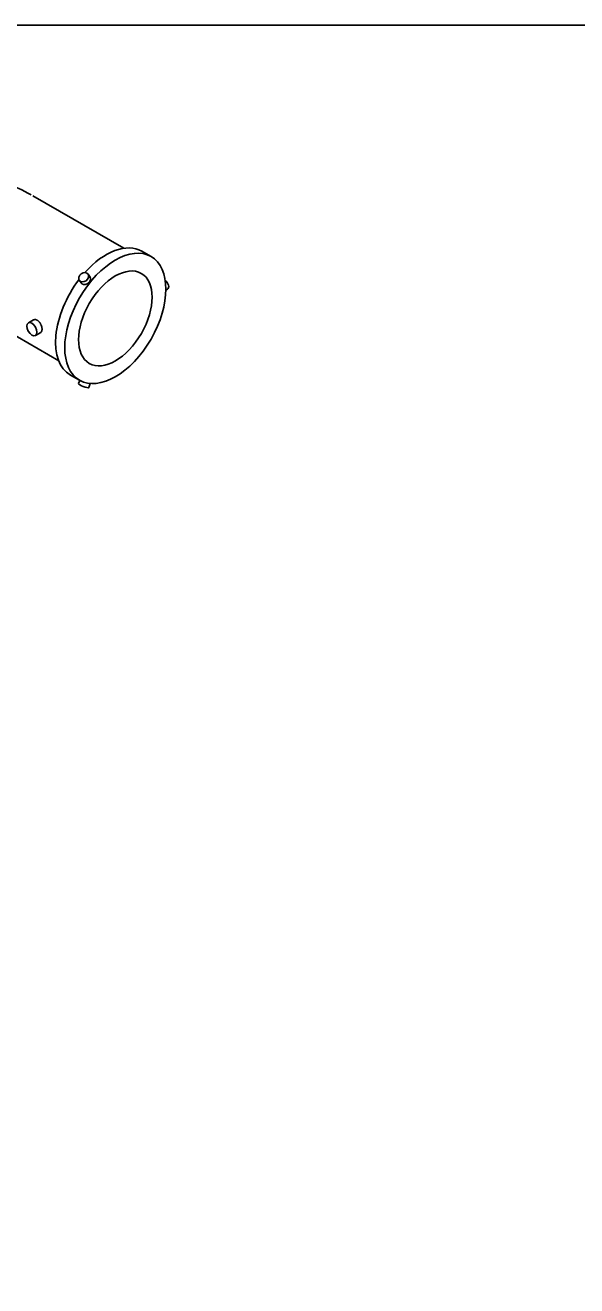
# Model space of a CAD drawing. Extents: x 99862 to 104211, y 98939 to 105076.
# Drawn here: x 101023.3 to 101216.1, y 101634.5 to 102075.5 of the extents above; entities that cross this region are included whole.
import ezdxf

# ---------------------------------------------------------------- set-up
doc = ezdxf.new("R2010")
doc.units = 0
for name, color, linetype in [('Level 1', 7, 'Continuous'), ('Level 16', 7, 'Continuous'), ('Level 6', 7, 'Continuous')]:
    doc.layers.add(name, color=color, linetype=linetype)

msp = doc.modelspace()

# ---------------------------------------------------------------- linework, layer by layer
at = {"layer": 'Level 1'}
msp.add_lwpolyline([(99862, 99999.5), (103151, 99999.5), (103151, 102075.5), (99862, 102075.5)], close=True, dxfattribs=at)
at = {"layer": 'Level 16'}
for p, q in [((101045.24, 101988.4), (101045.95, 101987.4)), ((101042.17, 101986.25), (101042.83, 101985.32)), ((101073.04, 101983.16), (101072.46, 101982.82)), ((101024.37, 101971.33), (101026.19, 101972.38)), ((101026.87, 101967), (101028.69, 101968.05)), ((101041.96, 101950.14), (101042.38, 101951.22)), ((101045.46, 101948.78), (101045.99, 101950.15))]:
    msp.add_line(p, q, dxfattribs=at)
for centre, major_axis, ratio in [((101043.71, 101987.32), (1.53, 1.08), 0.788675), ((101025.62, 101969.17), (1.25, -2.17), 0.57735)]:
    msp.add_ellipse(centre, major_axis=major_axis, ratio=ratio, dxfattribs=at)
for centre, major_axis, ratio, start_param, end_param in [((101072.11, 101984.79), (0.94, -1.62), 0.57735, 0, 2.258475), ((101043.71, 101949.46), (1.75, -0.68), 0.211325, 3.141593, 6.283185)]:
    msp.add_ellipse(centre, major_axis=major_axis, ratio=ratio, start_param=start_param, end_param=end_param, dxfattribs=at)
at = {"layer": 'Level 6'}
for p, q in [((101026, 102015.79), (101057.72, 101997.47)), ((101067.28, 101994.58), (101064.07, 101996.43)), ((101003.27, 101976.42), (101035, 101958.11)), ((101039.07, 101953.13), (101042.28, 101951.28))]:
    msp.add_line(p, q, dxfattribs=at)
for major_axis in [(12.5, 21.65), (-9.09, -15.75)]:
    msp.add_ellipse((101054.78, 101972.93), major_axis=major_axis, ratio=0.57735, dxfattribs=at)
for start_param, end_param in [(6.283185, 7.506408), (1.354267, 3.141593)]:
    msp.add_ellipse((101051.57, 101974.78), major_axis=(12.5, 21.65), ratio=0.57735, start_param=start_param, end_param=end_param, dxfattribs=at)
for points in [[(100975.15, 101987.23), (100975.17, 101993.11), (100977.47, 102004.68), (100989.45, 102018.28), (101007.63, 102023.21), (101019.68, 102019.43), (101025.31, 102016.19)], [(101044.35, 101984.83), (101044.16, 101984.79), (101043.96, 101984.77), (101043.78, 101984.79), (101043.59, 101984.81), (101043.42, 101984.86), (101043.27, 101984.94), (101043.11, 101985.02), (101042.98, 101985.13), (101042.87, 101985.26), (101042.86, 101985.28), (101042.84, 101985.3), (101042.83, 101985.32)], [(101045.94, 101987.4), (101045.97, 101987.35), (101045.99, 101987.31), (101046.01, 101987.26), (101046.07, 101987.11), (101046.1, 101986.94), (101046.1, 101986.76), (101046.1, 101986.59), (101046.06, 101986.41), (101045.99, 101986.23), (101045.92, 101986.05), (101045.82, 101985.88), (101045.7, 101985.71), (101045.58, 101985.55), (101045.43, 101985.4), (101045.26, 101985.27), (101045.1, 101985.14), (101044.91, 101985.03), (101044.72, 101984.95), (101044.6, 101984.9), (101044.48, 101984.86), (101044.35, 101984.83)], [(101028.99, 101970.2), (101028.91, 101970.46), (101028.8, 101970.73), (101028.67, 101970.97), (101028.54, 101971.22), (101028.38, 101971.46), (101028.21, 101971.66), (101028.04, 101971.87), (101027.85, 101972.04), (101027.65, 101972.18), (101027.46, 101972.32), (101027.25, 101972.42), (101027.06, 101972.47), (101026.86, 101972.52), (101026.67, 101972.53), (101026.49, 101972.5), (101026.38, 101972.47), (101026.28, 101972.44), (101026.19, 101972.38)], [(101028.69, 101968.05), (101028.69, 101968.06), (101028.7, 101968.06), (101028.71, 101968.06), (101028.83, 101968.14), (101028.94, 101968.26), (101029.01, 101968.42), (101029.09, 101968.57), (101029.13, 101968.77), (101029.15, 101968.98), (101029.17, 101969.2), (101029.15, 101969.44), (101029.11, 101969.69), (101029.08, 101969.86), (101029.04, 101970.03), (101028.99, 101970.2)]]:
    msp.add_open_spline(points, degree=3, dxfattribs=at)

doc.saveas('drawing.dxf')
